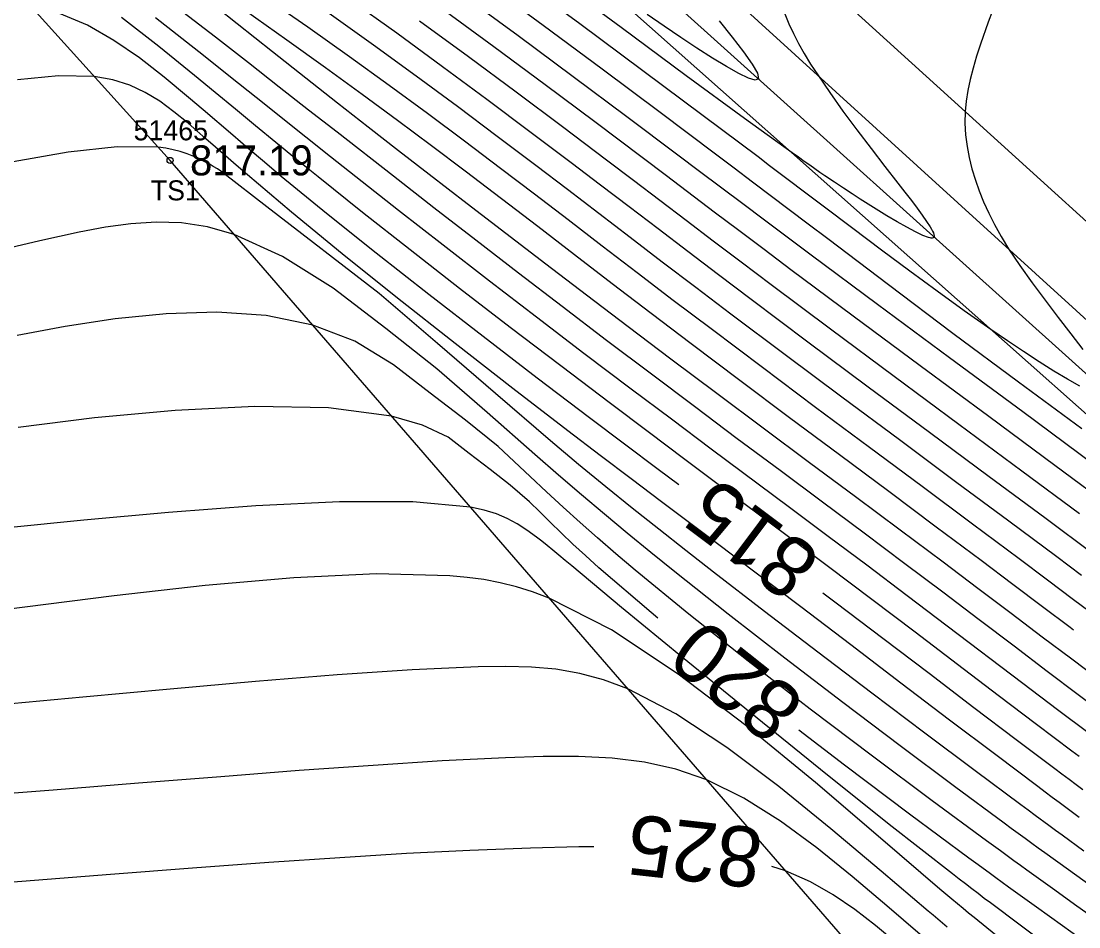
# Model space of a CAD drawing. Extents: x 1378535 to 1380697, y 997729 to 1000024.
# Drawn here: x 1380052.2 to 1380105.1, y 998526.5 to 998571.7 of the extents above; entities that cross this region are included whole.
import ezdxf

# ---------------------------------------------------------------- set-up
doc = ezdxf.new("R2010")
doc.units = 0
for name, color, linetype in [('RD_DTM_BkLn1', 7, 'Continuous'), ('RD_DTM_BkLn2', 7, 'Continuous'), ('RD_DTM_BkLn_txCode', 7, 'Continuous'), ('RD_DTM_Major1', 7, 'Continuous'), ('RD_DTM_Major1_Lbl', 7, 'Continuous'), ('RD_DTM_Minor1', 7, 'Continuous'), ('RD_EX_H2O', 7, 'Continuous'), ('RD_EX_Road', 7, 'Continuous'), ('RD_EX_TX_Misc_ELEV', 7, 'Continuous'), ('RD_SMD_Locator', 7, 'Continuous')]:
    doc.layers.add(name, color=color, linetype=linetype)

msp = doc.modelspace()

# ---------------------------------------------------------------- linework, layer by layer
at = {"layer": 'RD_DTM_BkLn1'}
msp.add_spline([(1380175.67, 998511.711), (1380133.166, 998550.295), (1380089.617, 998590.124), (1380045.831, 998629.741), (1380004.729, 998667.113)], degree=3, dxfattribs=at)
at = {"layer": 'RD_DTM_BkLn2'}
for points in [[(1379737.292, 998874.883), (1379752.749, 998868.877), (1379772.794, 998857.625), (1379802.995, 998831.849), (1379848.378, 998790.114), (1379894.268, 998747.881), (1379937.731, 998707.347), (1379986.156, 998664.45), (1380033.629, 998623.704), (1380075.028, 998584.523), (1380116.989, 998546.354), (1380162.137, 998505.398), (1380208.594, 998461.82), (1380262.411, 998411.759)], [(1380321.815, 998326.615), (1380322.659, 998329.174), (1380322.261, 998332.77), (1380321.137, 998334.343), (1380320.107, 998334.637), (1380319.184, 998334.516), (1380315.041, 998338.979), (1380309.473, 998346.954), (1380304.757, 998357.874), (1380262.267, 998407.427), (1380207.067, 998458.846), (1380160.069, 998502.831), (1380114.551, 998544.043), (1380071.667, 998582.108), (1380029.128, 998620.782), (1379985.006, 998662.48), (1379936.375, 998704.347), (1379893.878, 998744.802), (1379846.871, 998787.948), (1379800.334, 998830.073), (1379753.878, 998865.5), (1379725.58, 998874.504)], [(1380252.918, 998398.067), (1380204.142, 998434.59), (1380151.218, 998475.61), (1380095.777, 998523.128), (1380059.674, 998564.774), (1380017.136, 998611.833), (1379979.819, 998653.892), (1379930.027, 998698.097), (1379888.044, 998739.788), (1379855.325, 998772.813)]]:
    msp.add_lwpolyline(points, dxfattribs=at)
at = {"layer": 'RD_DTM_Major1'}
for points in [[(1380085.116, 998548.557), (1380084.08, 998549.331), (1380082.391, 998550.598), (1380080.644, 998551.914), (1380078.027, 998553.899), (1380075.325, 998555.969), (1380072.616, 998558.067), (1380069.98, 998560.138), (1380067.494, 998562.126), (1380065.238, 998563.975), (1380064.391, 998564.685), (1380063.586, 998565.367), (1380062.814, 998566.026), (1380061.333, 998567.296), (1380060.604, 998567.917), (1380059.389, 998568.93), (1380058.149, 998569.896), (1380056.872, 998570.754), (1380055.544, 998571.529), (1380054.155, 998572.116), (1380052.692, 998572.498), (1380051.017, 998572.651)], [(1380104.843, 998541.302), (1380104.675, 998541.429), (1380103.291, 998542.474), (1380101.809, 998543.59), (1380100.228, 998544.776), (1380097.982, 998546.453), (1380095.603, 998548.223), (1380093.141, 998550.054), (1380090.642, 998551.915), (1380088.155, 998553.776), (1380085.727, 998555.604), (1380083.723, 998557.126), (1380081.784, 998558.607), (1380079.899, 998560.052), (1380078.054, 998561.467), (1380076.237, 998562.856), (1380074.436, 998564.226), (1380072.751, 998565.495), (1380071.043, 998566.769), (1380069.285, 998568.063), (1380067.449, 998569.395), (1380065.51, 998570.782), (1380063.441, 998572.239)], [(1380106.928, 998547.3), (1380103.911, 998549.528), (1380100.601, 998551.972), (1380097.178, 998554.503), (1380093.821, 998556.992), (1380090.71, 998559.311), (1380089.371, 998560.314), (1380088.104, 998561.267), (1380086.884, 998562.187), (1380084.49, 998563.995), (1380083.269, 998564.916), (1380080.905, 998566.693), (1380078.42, 998568.55), (1380075.854, 998570.451), (1380073.249, 998572.362)], [(1380087.126, 998571.738), (1380087.783, 998570.92), (1380088.346, 998570.19), (1380088.776, 998569.58), (1380089.037, 998569.123), (1380089.088, 998568.853), (1380088.929, 998568.788), (1380088.591, 998568.884), (1380088.102, 998569.114), (1380087.491, 998569.457), (1380086.787, 998569.886), (1380086.018, 998570.379), (1380085.216, 998570.908), (1380084.384, 998571.471), (1380083.526, 998572.062)], [(1380084.055, 998541.906), (1380083.72, 998542.179), (1380081.109, 998544.422), (1380080.441, 998545.027), (1380079.819, 998545.604), (1380079.235, 998546.158), (1380078.684, 998546.691), (1380078.157, 998547.208), (1380077.648, 998547.71), (1380076.684, 998548.552), (1380075.674, 998549.33), (1380074.637, 998550.129), (1380073.58, 998550.945), (1380072.292, 998551.55), (1380070.754, 998551.993), (1380067.601, 998552.409), (1380063.908, 998552.476), (1380059.924, 998552.279), (1380055.899, 998551.903), (1380052.08, 998551.433)], [(1380105.31, 998533.327), (1380104.968, 998533.581), (1380104.62, 998533.84), (1380104.264, 998534.105), (1380103.9, 998534.377), (1380101.968, 998535.83), (1380099.857, 998537.429), (1380097.619, 998539.129), (1380095.309, 998540.885), (1380092.981, 998542.652), (1380092.315, 998543.155)], [(1380105.54, 998525.638), (1380104.298, 998526.525), (1380102.99, 998527.462), (1380101.596, 998528.469), (1380101.28, 998528.698), (1380100.958, 998528.932), (1380100.631, 998529.17), (1380099.957, 998529.662), (1380099.61, 998529.917), (1380096.64, 998532.112), (1380093.39, 998534.555), (1380091.102, 998536.309)], [(1380080.86, 998530.474), (1380080.106, 998530.475), (1380077.69, 998530.417), (1380074.661, 998530.299), (1380071.498, 998530.136), (1380068.16, 998529.932), (1380064.608, 998529.688), (1380060.801, 998529.408), (1380056.699, 998529.095), (1380050.354, 998528.601)], [(1380105.886, 998517.99), (1380104.444, 998519.035), (1380103.013, 998520.084), (1380101.604, 998521.135), (1380100.225, 998522.187), (1380098.887, 998523.24), (1380097.599, 998524.293), (1380097.488, 998524.386), (1380097.378, 998524.478), (1380097.269, 998524.571), (1380097.051, 998524.755), (1380096.942, 998524.848), (1380095.937, 998525.708), (1380094.934, 998526.547), (1380093.907, 998527.345), (1380092.832, 998528.081), (1380091.685, 998528.733), (1380090.442, 998529.282), (1380089.767, 998529.486)]]:
    msp.add_lwpolyline(points, dxfattribs=at)
at = {"layer": 'RD_DTM_Minor1'}
for points in [[(1380106.119, 998538.812), (1380104.751, 998539.846), (1380103.282, 998540.959), (1380101.718, 998542.142), (1380100.064, 998543.39), (1380098.326, 998544.695), (1380096.174, 998546.303), (1380093.939, 998547.967), (1380091.648, 998549.669), (1380089.327, 998551.395), (1380087.005, 998553.126), (1380084.707, 998554.847), (1380082.576, 998556.454), (1380080.492, 998558.035), (1380078.455, 998559.588), (1380076.465, 998561.113), (1380074.523, 998562.608), (1380072.629, 998564.07), (1380071.104, 998565.25), (1380069.584, 998566.43), (1380068.044, 998567.632), (1380066.457, 998568.877), (1380064.797, 998570.189), (1380063.036, 998571.588), (1380059.879, 998574.106)], [(1380105.164, 998553.493), (1380104.547, 998553.84), (1380103.863, 998554.249), (1380103.126, 998554.713), (1380102.347, 998555.22), (1380101.538, 998555.762), (1380100.71, 998556.329), (1380099.378, 998557.263), (1380098.027, 998558.236), (1380096.65, 998559.245), (1380095.245, 998560.29), (1380093.808, 998561.369), (1380092.333, 998562.481), (1380089.649, 998564.506), (1380089.07, 998564.942), (1380086.326, 998567), (1380083.314, 998569.247), (1380080.153, 998571.593), (1380076.96, 998573.948)], [(1380090.408, 998572.091), (1380090.612, 998571.602), (1380090.841, 998571.113), (1380091.097, 998570.617), (1380091.382, 998570.11), (1380091.699, 998569.586), (1380092.051, 998569.038), (1380092.652, 998568.158), (1380093.315, 998567.236), (1380094.012, 998566.299), (1380094.72, 998565.369), (1380095.412, 998564.473), (1380096.063, 998563.635), (1380096.412, 998563.184), (1380096.734, 998562.764), (1380097.026, 998562.379), (1380097.282, 998562.031), (1380097.498, 998561.723), (1380097.67, 998561.459), (1380097.739, 998561.341), (1380097.795, 998561.236), (1380097.837, 998561.145), (1380097.864, 998561.067), (1380097.875, 998561.003), (1380097.87, 998560.954), (1380097.853, 998560.924), (1380097.823, 998560.904), (1380097.783, 998560.894), (1380097.731, 998560.893), (1380097.67, 998560.901), (1380097.599, 998560.917), (1380097.309, 998561.022), (1380096.94, 998561.197), (1380096.507, 998561.428), (1380096.025, 998561.703), (1380095.511, 998562.01), (1380094.978, 998562.337), (1380094.583, 998562.582), (1380094.182, 998562.836), (1380093.77, 998563.101), (1380093.34, 998563.381), (1380092.889, 998563.681), (1380092.41, 998564.005), (1380092.167, 998564.172), (1380091.914, 998564.346), (1380091.651, 998564.529), (1380091.375, 998564.722), (1380091.086, 998564.926), (1380090.781, 998565.142), (1380088.4, 998566.86), (1380085.484, 998568.999), (1380082.221, 998571.412), (1380078.802, 998573.947)], [(1380106.497, 998537.001), (1380105.074, 998538.072), (1380103.527, 998539.242), (1380101.873, 998540.497), (1380100.126, 998541.82), (1380098.302, 998543.199), (1380096.416, 998544.618), (1380094.373, 998546.147), (1380092.288, 998547.701), (1380090.172, 998549.276), (1380088.034, 998550.868), (1380085.886, 998552.473), (1380083.736, 998554.088), (1380081.5, 998555.779), (1380079.285, 998557.467), (1380077.102, 998559.14), (1380074.96, 998560.791), (1380072.87, 998562.408), (1380070.845, 998563.982), (1380068.027, 998566.178), (1380066.605, 998567.289), (1380065.137, 998568.435), (1380063.593, 998569.639), (1380061.947, 998570.92), (1380058.967, 998573.224)], [(1380105.25, 998551.358), (1380102.087, 998553.688), (1380098.814, 998556.128), (1380095.585, 998558.554), (1380092.551, 998560.845), (1380091.577, 998561.582), (1380090.633, 998562.296), (1380088.794, 998563.687), (1380087.878, 998564.379), (1380086.949, 998565.08), (1380084.175, 998567.164), (1380081.28, 998569.326), (1380078.331, 998571.513), (1380075.397, 998573.672)], [(1380106.056, 998541.911), (1380104.847, 998542.822), (1380103.538, 998543.805), (1380102.123, 998544.864), (1380099.793, 998546.601), (1380097.273, 998548.473), (1380094.634, 998550.432), (1380091.949, 998552.43), (1380089.287, 998554.419), (1380086.72, 998556.35), (1380084.834, 998557.779), (1380083.028, 998559.156), (1380081.282, 998560.492), (1380079.576, 998561.799), (1380077.889, 998563.087), (1380076.202, 998564.369), (1380074.394, 998565.732), (1380072.544, 998567.109), (1380070.635, 998568.512), (1380068.649, 998569.949), (1380066.566, 998571.43), (1380064.368, 998572.965)], [(1380105.851, 998545.086), (1380103.401, 998546.906), (1380100.621, 998548.966), (1380097.637, 998551.177), (1380094.575, 998553.449), (1380091.561, 998555.694), (1380088.721, 998557.823), (1380087.093, 998559.052), (1380085.553, 998560.22), (1380084.074, 998561.345), (1380082.629, 998562.446), (1380081.19, 998563.541), (1380079.732, 998564.648), (1380077.666, 998566.206), (1380075.518, 998567.811), (1380073.295, 998569.454), (1380071.005, 998571.123), (1380068.655, 998572.808)], [(1380105.829, 998549.6), (1380102.303, 998552.205), (1380098.638, 998554.913), (1380095.043, 998557.574), (1380091.725, 998560.04), (1380090.533, 998560.929), (1380089.399, 998561.779), (1380088.302, 998562.601), (1380086.149, 998564.218), (1380085.056, 998565.039), (1380082.503, 998566.951), (1380079.826, 998568.949), (1380077.077, 998570.987), (1380074.312, 998573.02)], [(1380101.014, 998572.822), (1380100.566, 998571.677), (1380100.184, 998570.58), (1380099.991, 998569.972), (1380099.822, 998569.385), (1380099.679, 998568.819), (1380099.565, 998568.269), (1380099.481, 998567.735), (1380099.431, 998567.215), (1380099.416, 998566.624), (1380099.446, 998566.044), (1380099.517, 998565.474), (1380099.625, 998564.909), (1380099.766, 998564.348), (1380099.938, 998563.787), (1380100.128, 998563.245), (1380100.348, 998562.697), (1380100.6, 998562.138), (1380100.89, 998561.564), (1380101.221, 998560.971), (1380101.598, 998560.354), (1380102.155, 998559.52), (1380102.77, 998558.658), (1380103.418, 998557.788), (1380104.073, 998556.929), (1380104.711, 998556.098), (1380105.306, 998555.316)], [(1380105.119, 998534.988), (1380104.756, 998535.259), (1380102.997, 998536.583), (1380101.078, 998538.036), (1380099.038, 998539.585), (1380096.918, 998541.196), (1380094.758, 998542.833), (1380092.597, 998544.464), (1380090.795, 998545.816), (1380089.006, 998547.153), (1380087.217, 998548.487), (1380085.412, 998549.834), (1380083.576, 998551.208), (1380081.696, 998552.621), (1380079.213, 998554.5), (1380076.682, 998556.431), (1380074.153, 998558.377), (1380071.676, 998560.303), (1380069.301, 998562.172), (1380067.079, 998563.947), (1380066.002, 998564.819), (1380064.965, 998565.666), (1380063.951, 998566.498), (1380062.945, 998567.327), (1380061.932, 998568.162), (1380060.896, 998569.013), (1380059.111, 998570.462), (1380057.247, 998571.904)], [(1380105.622, 998536.133), (1380104.033, 998537.329), (1380102.303, 998538.639), (1380098.526, 998541.506), (1380096.533, 998543.014), (1380094.507, 998544.541), (1380092.58, 998545.984), (1380090.645, 998547.429), (1380086.728, 998550.348), (1380084.74, 998551.835), (1380082.725, 998553.349), (1380080.368, 998555.132), (1380078, 998556.938), (1380075.646, 998558.744), (1380073.337, 998560.53), (1380071.099, 998562.273), (1380068.959, 998563.952), (1380067.696, 998564.95), (1380066.46, 998565.931), (1380063.979, 998567.906), (1380062.691, 998568.932), (1380061.343, 998570.004), (1380058.953, 998571.887)], [(1380105.246, 998544.035), (1380104.004, 998544.962), (1380101.605, 998546.747), (1380098.949, 998548.717), (1380096.135, 998550.804), (1380093.26, 998552.941), (1380090.422, 998555.058), (1380087.718, 998557.088), (1380085.957, 998558.42), (1380084.284, 998559.693), (1380082.673, 998560.922), (1380079.54, 998563.314), (1380077.967, 998564.509), (1380076.033, 998565.968), (1380074.039, 998567.457), (1380071.977, 998568.976), (1380069.841, 998570.527), (1380067.623, 998572.11)], [(1380105.143, 998547.111), (1380102.252, 998549.248), (1380099.111, 998551.573), (1380095.872, 998553.973), (1380092.69, 998556.34), (1380089.72, 998558.562), (1380088.233, 998559.681), (1380086.828, 998560.742), (1380085.479, 998561.765), (1380082.841, 998563.767), (1380081.499, 998564.783), (1380079.292, 998566.446), (1380076.981, 998568.174), (1380074.59, 998569.944), (1380072.143, 998571.733)], [(1380105.127, 998531.949), (1380104.797, 998532.192), (1380104.462, 998532.439), (1380104.121, 998532.691), (1380103.774, 998532.949), (1380103.419, 998533.213), (1380103.056, 998533.484), (1380100.95, 998535.065), (1380098.644, 998536.809), (1380096.206, 998538.661), (1380093.704, 998540.564), (1380091.205, 998542.462), (1380088.779, 998544.299), (1380087.237, 998545.461), (1380084.237, 998547.717), (1380082.729, 998548.854), (1380081.18, 998550.027), (1380079.567, 998551.256), (1380076.808, 998553.379), (1380073.93, 998555.619), (1380071.049, 998557.891), (1380068.281, 998560.109), (1380065.739, 998562.188), (1380063.54, 998564.042), (1380062.976, 998564.531), (1380062.446, 998564.995), (1380061.945, 998565.435), (1380061.47, 998565.853), (1380061.014, 998566.249), (1380060.574, 998566.626), (1380059.866, 998567.205), (1380059.161, 998567.723), (1380058.435, 998568.169), (1380057.664, 998568.532), (1380056.823, 998568.801), (1380055.886, 998568.964), (1380054.105, 998568.997), (1380052.055, 998568.791)], [(1380105.364, 998530.264), (1380104.268, 998531.059), (1380103.941, 998531.299), (1380103.608, 998531.542), (1380102.923, 998532.044), (1380102.571, 998532.303), (1380102.21, 998532.569), (1380099.919, 998534.27), (1380097.407, 998536.152), (1380094.758, 998538.15), (1380092.058, 998540.202), (1380089.391, 998542.242), (1380086.841, 998544.207), (1380085.453, 998545.285), (1380084.108, 998546.339), (1380082.784, 998547.391), (1380081.455, 998548.463), (1380080.1, 998549.578), (1380078.694, 998550.756), (1380075.937, 998553.12), (1380073.046, 998555.627), (1380070.138, 998558.119), (1380064.517, 998562.452), (1380062.364, 998564.111), (1380062.21, 998564.231), (1380062.055, 998564.348), (1380061.838, 998564.474), (1380061.625, 998564.593), (1380061.415, 998564.704), (1380061.208, 998564.807), (1380060.869, 998564.962), (1380060.531, 998565.095), (1380060.187, 998565.209), (1380059.834, 998565.303), (1380059.467, 998565.377), (1380059.08, 998565.431), (1380057.033, 998565.454), (1380054.585, 998565.177), (1380051.841, 998564.697)], [(1380105.718, 998528.507), (1380104.584, 998529.323), (1380103.404, 998530.176), (1380103.08, 998530.411), (1380102.751, 998530.65), (1380102.417, 998530.894), (1380102.076, 998531.143), (1380101.728, 998531.398), (1380101.372, 998531.659), (1380098.892, 998533.491), (1380096.17, 998535.525), (1380093.309, 998537.686), (1380090.411, 998539.903), (1380087.58, 998542.102), (1380084.918, 998544.209), (1380083.703, 998545.189), (1380082.533, 998546.146), (1380081.388, 998547.097), (1380080.248, 998548.059), (1380079.094, 998549.048), (1380077.905, 998550.083), (1380075.522, 998552.179), (1380073.007, 998554.356), (1380070.459, 998556.365), (1380067.832, 998558.389), (1380065.296, 998559.973), (1380062.879, 998561.077), (1380061.545, 998561.454), (1380060.253, 998561.649), (1380058.985, 998561.692), (1380057.721, 998561.609), (1380056.443, 998561.429), (1380055.13, 998561.18), (1380053.159, 998560.751), (1380051.103, 998560.271)], [(1380106.183, 998526.679), (1380105.011, 998527.516), (1380103.793, 998528.389), (1380102.51, 998529.313), (1380102.189, 998529.545), (1380101.862, 998529.782), (1380101.53, 998530.023), (1380101.191, 998530.269), (1380100.845, 998530.521), (1380100.492, 998530.779), (1380097.774, 998532.778), (1380094.792, 998535), (1380091.683, 998537.355), (1380088.58, 998539.751), (1380085.618, 998542.095), (1380082.932, 998544.297), (1380081.966, 998545.117), (1380081.052, 998545.908), (1380080.179, 998546.681), (1380079.333, 998547.444), (1380078.503, 998548.207), (1380077.676, 998548.979), (1380076.084, 998550.476), (1380074.438, 998551.79), (1380072.676, 998553.148), (1380070.85, 998554.556), (1380068.919, 998555.741), (1380066.817, 998556.535), (1380064.478, 998557.014), (1380062.013, 998557.184), (1380059.48, 998557.109), (1380056.934, 998556.848), (1380054.43, 998556.465), (1380052.026, 998556.021)], [(1380103.565, 998525.534), (1380102.176, 998526.556), (1380100.684, 998527.674), (1380100.382, 998527.903), (1380100.075, 998528.137), (1380099.762, 998528.376), (1380099.445, 998528.62), (1380099.121, 998528.869), (1380098.791, 998529.123), (1380095.631, 998531.597), (1380092.188, 998534.341), (1380088.67, 998537.18), (1380085.286, 998539.937), (1380082.245, 998542.438), (1380079.754, 998544.507), (1380079.424, 998544.783), (1380079.111, 998545.044), (1380078.813, 998545.291), (1380078.528, 998545.524), (1380078.255, 998545.743), (1380077.991, 998545.949), (1380077.508, 998546.303), (1380077.029, 998546.613), (1380076.53, 998546.881), (1380075.99, 998547.108), (1380075.384, 998547.297), (1380074.692, 998547.45), (1380071.82, 998547.721), (1380068.142, 998547.718), (1380063.967, 998547.514), (1380059.604, 998547.181), (1380055.363, 998546.791), (1380051.552, 998546.417)], [(1380101.408, 998525.695), (1380099.868, 998526.939), (1380099.594, 998527.165), (1380099.317, 998527.395), (1380099.036, 998527.63), (1380098.751, 998527.869), (1380098.461, 998528.113), (1380098.166, 998528.363), (1380095.2, 998530.909), (1380091.943, 998533.69), (1380088.526, 998536.494), (1380085.081, 998539.107), (1380081.738, 998541.317), (1380078.629, 998542.908), (1380077.802, 998543.221), (1380076.991, 998543.474), (1380076.185, 998543.673), (1380075.369, 998543.825), (1380074.533, 998543.939), (1380073.661, 998544.02), (1380070.002, 998544.109), (1380065.862, 998543.919), (1380061.427, 998543.528), (1380056.884, 998543.013), (1380052.417, 998542.453), (1380048.213, 998541.923)], [(1380098.53, 998526.467), (1380098.297, 998526.66), (1380098.061, 998526.856), (1380097.823, 998527.054), (1380097.583, 998527.256), (1380095.22, 998529.259), (1380092.704, 998531.381), (1380090.109, 998533.489), (1380087.506, 998535.446), (1380084.968, 998537.117), (1380082.567, 998538.366), (1380081.347, 998538.825), (1380080.158, 998539.144), (1380078.968, 998539.345), (1380077.747, 998539.451), (1380076.464, 998539.483), (1380075.087, 998539.462), (1380071.776, 998539.317), (1380068.023, 998539.065), (1380063.949, 998538.735), (1380059.675, 998538.355), (1380055.32, 998537.953), (1380051.004, 998537.557)], [(1380097.178, 998526.092), (1380095.504, 998527.529), (1380093.776, 998528.998), (1380092.004, 998530.431), (1380090.195, 998531.758), (1380088.359, 998532.912), (1380086.504, 998533.824), (1380084.964, 998534.357), (1380083.396, 998534.71), (1380081.78, 998534.913), (1380080.096, 998534.996), (1380078.323, 998534.991), (1380076.44, 998534.927), (1380073.273, 998534.765), (1380069.825, 998534.547), (1380066.126, 998534.282), (1380062.207, 998533.98), (1380058.101, 998533.654), (1380053.836, 998533.313), (1380048.831, 998532.919)]]:
    msp.add_lwpolyline(points, dxfattribs=at)
at = {"layer": 'RD_EX_H2O'}
msp.add_lwpolyline([(1379736.894, 998874.065), (1379751.828, 998867.642), (1379771.891, 998856.367), (1379801.405, 998830.336), (1379847.091, 998789.131), (1379893.404, 998746.574), (1379936.347, 998705.935), (1379983.745, 998664.271), (1380032.204, 998621.669), (1380073.465, 998582.905), (1380116.04, 998544.611), (1380160.954, 998503.902), (1380207.715, 998459.994), (1380261.249, 998409.341)], dxfattribs=at)
at = {"layer": 'RD_EX_Road'}
msp.add_lwpolyline([(1380168.713, 998504.787), (1380167.562, 998505.596), (1380126.413, 998542.746), (1380082.637, 998582.444), (1380039.11, 998621.984), (1379997.779, 998659.767)], dxfattribs=at)
at = {"layer": 'RD_SMD_Locator'}
msp.add_circle((1380059.674, 998564.774), 0.15, dxfattribs=at)

# ---------------------------------------------------------------- texts
at = {"layer": 'RD_DTM_BkLn_txCode'}
for s, p in [('51465', (1380057.855, 998565.774)), ('TS1', (1380058.713, 998562.774))]:
    msp.add_text(s, height=1, dxfattribs=at).set_placement(p)
at = {"layer": 'RD_DTM_Major1_Lbl'}
for s, rotation, p in [('815', 143.117, (1380092.341, 998545.02)), ('820', 141.543, (1380091.54, 998537.828)), ('825', 173.6723, (1380089.394, 998531.37))]:
    msp.add_text(s, height=3, rotation=rotation, dxfattribs=at).set_placement(p)
at = {"layer": 'RD_EX_TX_Misc_ELEV'}
msp.add_text('817.19', height=1.5, dxfattribs=at).set_placement((1380060.674, 998564.024))

doc.saveas('drawing.dxf')
